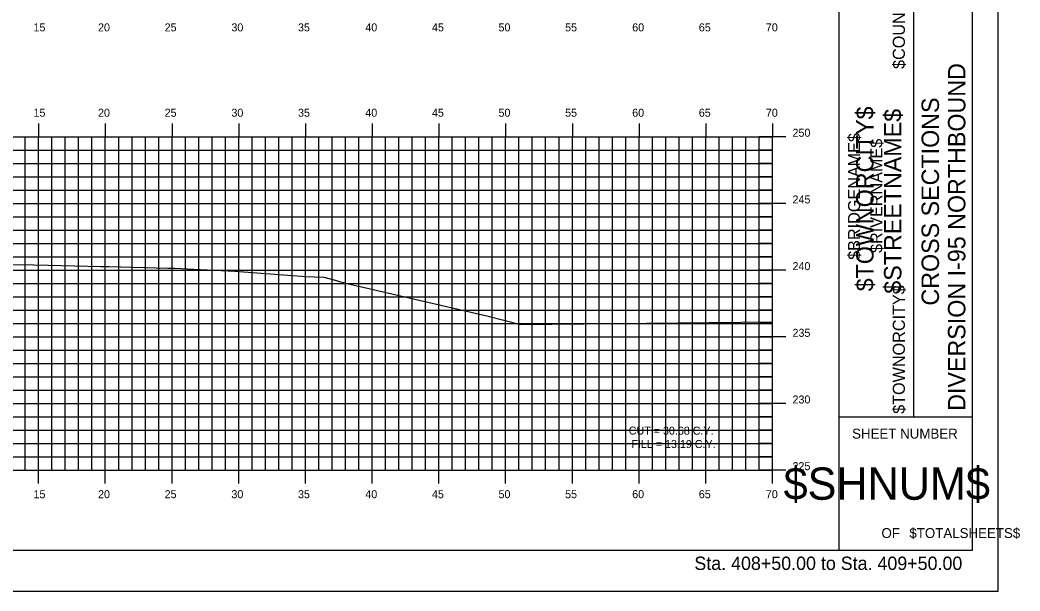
# Model space of a CAD drawing. Extents: x 1160718 to 1173142, y 616002 to 617630.
# Drawn here: x 1167536.7 to 1167611.6, y 616613.9 to 616656.7 of the extents above; entities that cross this region are included whole.
import ezdxf

# ---------------------------------------------------------------- set-up
doc = ezdxf.new("R2010")
doc.units = 0
for name, color, linetype in [('ANNOTATION', 7, 'Continuous'), ('BORDER', 7, 'Continuous'), ('BRIDGE_TITLE', 7, 'Continuous'), ('D_Roadway_Pavement', 7, 'Continuous'), ('D_Roadway_SlopeLines', 7, 'Continuous'), ('H_V ANNOTATION', 7, 'Continuous'), ('HIGHWAY_TITLE', 7, 'Continuous'), ('MAJOR', 7, 'Continuous'), ('MINOR', 7, 'Continuous'), ('PLOT BOUNDARY', 7, 'Continuous'), ('S_Roadway_Centerline', 7, 'Continuous')]:
    doc.layers.add(name, color=color, linetype=linetype)

msp = doc.modelspace()

# ---------------------------------------------------------------- linework, layer by layer
at = {"layer": 'BORDER'}
for p, q in [((1167598.072, 616616.931), (1167598.072, 616721.931)), ((1167608.072, 616616.931), (1167608.072, 616721.931)), ((1167603.663, 616626.931), (1167603.663, 616661.931)), ((1167598.072, 616626.931), (1167608.072, 616626.931)), ((1167448.072, 616616.928), (1167608.072, 616616.928))]:
    msp.add_line(p, q, dxfattribs=at)
at = {"layer": 'D_Roadway_Pavement'}
msp.add_lwpolyline([(1167539.072, 616637.951), (1167539.072, 616637.951)], dxfattribs=at)
msp.add_lwpolyline([(1167539.072, 616637.951), (1167539.072, 616637.951)], dxfattribs=at)
at = {"layer": 'D_Roadway_SlopeLines'}
msp.add_lwpolyline([(1167542.072, 616638.225), (1167542.093, 616638.219)], dxfattribs=at)
at = {"layer": 'MAJOR'}
for p, q in [((1167538.072, 616648.93), (1167538.072, 616647.928)), ((1167543.072, 616648.93), (1167543.072, 616647.928)), ((1167548.072, 616648.93), (1167548.072, 616647.928)), ((1167553.072, 616648.93), (1167553.072, 616647.928)), ((1167558.072, 616648.93), (1167558.072, 616647.928)), ((1167563.072, 616648.93), (1167563.072, 616647.928)), ((1167568.072, 616648.93), (1167568.072, 616647.928)), ((1167573.072, 616648.93), (1167573.072, 616647.928)), ((1167578.072, 616648.93), (1167578.072, 616647.928)), ((1167583.072, 616648.93), (1167583.072, 616647.928)), ((1167588.072, 616648.93), (1167588.072, 616647.928)), ((1167593.072, 616648.93), (1167593.072, 616647.928)), ((1167453.072, 616647.928), (1167593.072, 616647.928)), ((1167453.072, 616647.928), (1167593.072, 616647.928)), ((1167538.072, 616622.928), (1167538.072, 616647.928)), ((1167543.072, 616622.928), (1167543.072, 616647.928)), ((1167548.072, 616622.928), (1167548.072, 616647.928)), ((1167553.072, 616622.928), (1167553.072, 616647.928)), ((1167558.072, 616622.928), (1167558.072, 616647.928)), ((1167563.072, 616622.928), (1167563.072, 616647.928)), ((1167568.072, 616622.928), (1167568.072, 616647.928)), ((1167573.072, 616622.928), (1167573.072, 616647.928)), ((1167578.072, 616622.928), (1167578.072, 616647.928)), ((1167583.072, 616622.928), (1167583.072, 616647.928)), ((1167588.072, 616622.928), (1167588.072, 616647.928)), ((1167594.074, 616647.928), (1167592.07, 616647.928)), ((1167593.072, 616622.928), (1167593.072, 616647.928)), ((1167593.072, 616622.928), (1167593.072, 616647.928)), ((1167453.072, 616642.928), (1167593.072, 616642.928)), ((1167594.074, 616642.928), (1167592.07, 616642.928)), ((1167453.072, 616637.928), (1167593.072, 616637.928)), ((1167594.074, 616637.928), (1167592.07, 616637.928)), ((1167453.072, 616632.928), (1167593.072, 616632.928)), ((1167594.074, 616632.928), (1167592.07, 616632.928)), ((1167453.072, 616627.928), (1167593.072, 616627.928)), ((1167594.074, 616627.928), (1167592.07, 616627.928)), ((1167453.072, 616622.928), (1167593.072, 616622.928)), ((1167453.072, 616622.928), (1167593.072, 616622.928)), ((1167538.072, 616621.926), (1167538.072, 616622.928)), ((1167543.072, 616621.926), (1167543.072, 616622.928)), ((1167548.072, 616621.926), (1167548.072, 616622.928)), ((1167553.072, 616621.926), (1167553.072, 616622.928)), ((1167558.072, 616621.926), (1167558.072, 616622.928)), ((1167563.072, 616621.926), (1167563.072, 616622.928)), ((1167568.072, 616621.926), (1167568.072, 616622.928)), ((1167573.072, 616621.926), (1167573.072, 616622.928)), ((1167578.072, 616621.926), (1167578.072, 616622.928)), ((1167583.072, 616621.926), (1167583.072, 616622.928)), ((1167588.072, 616621.926), (1167588.072, 616622.928)), ((1167594.074, 616622.928), (1167592.07, 616622.928)), ((1167593.072, 616621.926), (1167593.072, 616622.928))]:
    msp.add_line(p, q, dxfattribs=at)
at = {"layer": 'MINOR'}
for p, q in [((1167537.072, 616622.928), (1167537.072, 616647.928)), ((1167539.072, 616622.928), (1167539.072, 616647.928)), ((1167540.072, 616622.928), (1167540.072, 616647.928)), ((1167541.072, 616622.928), (1167541.072, 616647.928)), ((1167542.072, 616622.928), (1167542.072, 616647.928)), ((1167544.072, 616622.928), (1167544.072, 616647.928)), ((1167545.072, 616622.928), (1167545.072, 616647.928)), ((1167546.072, 616622.928), (1167546.072, 616647.928)), ((1167547.072, 616622.928), (1167547.072, 616647.928)), ((1167549.072, 616622.928), (1167549.072, 616647.928)), ((1167550.072, 616622.928), (1167550.072, 616647.928)), ((1167551.072, 616622.928), (1167551.072, 616647.928)), ((1167552.072, 616622.928), (1167552.072, 616647.928)), ((1167554.072, 616622.928), (1167554.072, 616647.928)), ((1167555.072, 616622.928), (1167555.072, 616647.928)), ((1167556.072, 616622.928), (1167556.072, 616647.928)), ((1167557.072, 616622.928), (1167557.072, 616647.928)), ((1167559.072, 616622.928), (1167559.072, 616647.928)), ((1167560.072, 616622.928), (1167560.072, 616647.928)), ((1167561.072, 616622.928), (1167561.072, 616647.928)), ((1167562.072, 616622.928), (1167562.072, 616647.928)), ((1167564.072, 616622.928), (1167564.072, 616647.928)), ((1167565.072, 616622.928), (1167565.072, 616647.928)), ((1167566.072, 616622.928), (1167566.072, 616647.928)), ((1167567.072, 616622.928), (1167567.072, 616647.928)), ((1167569.072, 616622.928), (1167569.072, 616647.928)), ((1167570.072, 616622.928), (1167570.072, 616647.928)), ((1167571.072, 616622.928), (1167571.072, 616647.928)), ((1167572.072, 616622.928), (1167572.072, 616647.928)), ((1167574.072, 616622.928), (1167574.072, 616647.928)), ((1167575.072, 616622.928), (1167575.072, 616647.928)), ((1167576.072, 616622.928), (1167576.072, 616647.928)), ((1167577.072, 616622.928), (1167577.072, 616647.928)), ((1167579.072, 616622.928), (1167579.072, 616647.928)), ((1167580.072, 616622.928), (1167580.072, 616647.928)), ((1167581.072, 616622.928), (1167581.072, 616647.928)), ((1167582.072, 616622.928), (1167582.072, 616647.928)), ((1167584.072, 616622.928), (1167584.072, 616647.928)), ((1167585.072, 616622.928), (1167585.072, 616647.928)), ((1167586.072, 616622.928), (1167586.072, 616647.928)), ((1167587.072, 616622.928), (1167587.072, 616647.928)), ((1167589.072, 616622.928), (1167589.072, 616647.928)), ((1167590.072, 616622.928), (1167590.072, 616647.928)), ((1167591.072, 616622.928), (1167591.072, 616647.928)), ((1167592.072, 616622.928), (1167592.072, 616647.928)), ((1167453.072, 616646.928), (1167593.072, 616646.928)), ((1167593.072, 616646.928), (1167592.07, 616646.928)), ((1167453.072, 616645.928), (1167593.072, 616645.928)), ((1167593.072, 616645.928), (1167592.07, 616645.928)), ((1167453.072, 616644.928), (1167593.072, 616644.928)), ((1167593.072, 616644.928), (1167592.07, 616644.928)), ((1167453.072, 616643.928), (1167593.072, 616643.928)), ((1167593.072, 616643.928), (1167592.07, 616643.928)), ((1167453.072, 616641.928), (1167593.072, 616641.928)), ((1167593.072, 616641.928), (1167592.07, 616641.928)), ((1167453.072, 616640.928), (1167593.072, 616640.928)), ((1167593.072, 616640.928), (1167592.07, 616640.928)), ((1167453.072, 616639.928), (1167593.072, 616639.928)), ((1167593.072, 616639.928), (1167592.07, 616639.928)), ((1167453.072, 616638.928), (1167593.072, 616638.928)), ((1167593.072, 616638.928), (1167592.07, 616638.928)), ((1167453.072, 616636.928), (1167593.072, 616636.928)), ((1167593.072, 616636.928), (1167592.07, 616636.928)), ((1167453.072, 616635.928), (1167593.072, 616635.928)), ((1167593.072, 616635.928), (1167592.07, 616635.928)), ((1167453.072, 616634.928), (1167593.072, 616634.928)), ((1167593.072, 616634.928), (1167592.07, 616634.928)), ((1167453.072, 616633.928), (1167593.072, 616633.928)), ((1167593.072, 616633.928), (1167592.07, 616633.928)), ((1167453.072, 616631.928), (1167593.072, 616631.928)), ((1167593.072, 616631.928), (1167592.07, 616631.928)), ((1167453.072, 616630.928), (1167593.072, 616630.928)), ((1167593.072, 616630.928), (1167592.07, 616630.928)), ((1167453.072, 616629.928), (1167593.072, 616629.928)), ((1167593.072, 616629.928), (1167592.07, 616629.928)), ((1167453.072, 616628.928), (1167593.072, 616628.928)), ((1167593.072, 616628.928), (1167592.07, 616628.928)), ((1167453.072, 616626.928), (1167593.072, 616626.928)), ((1167593.072, 616626.928), (1167592.07, 616626.928)), ((1167453.072, 616625.928), (1167593.072, 616625.928)), ((1167593.072, 616625.928), (1167592.07, 616625.928)), ((1167453.072, 616624.928), (1167593.072, 616624.928)), ((1167593.072, 616624.928), (1167592.07, 616624.928)), ((1167453.072, 616623.928), (1167593.072, 616623.928)), ((1167593.072, 616623.928), (1167592.07, 616623.928))]:
    msp.add_line(p, q, dxfattribs=at)
at = {"layer": 'PLOT BOUNDARY'}
msp.add_lwpolyline([(1167439.979, 616613.869), (1167609.979, 616613.869), (1167609.979, 616723.869), (1167439.979, 616723.869)], close=True, dxfattribs=at)
at = {"layer": 'S_Roadway_Centerline'}
msp.add_lwpolyline([(1167534.231, 616638.363), (1167537.712, 616638.314), (1167538.8, 616638.291), (1167542.736, 616638.206), (1167543.369, 616638.19), (1167547.761, 616638.084), (1167548.262, 616638.074), (1167548.278, 616638.074), (1167549.698, 616638.002), (1167552.786, 616637.845), (1167557.077, 616637.521), (1167557.811, 616637.463), (1167558.059, 616637.456), (1167559.443, 616637.41), (1167560.388, 616637.149), (1167560.444, 616637.133), (1167561.178, 616636.933), (1167562.495, 616636.613), (1167571.655, 616634.498), (1167574.203, 616633.847), (1167581.278, 616633.921), (1167593.072, 616634.055)], dxfattribs=at)

# ---------------------------------------------------------------- texts
at = {"layer": 'ANNOTATION'}
for s, p in [('CUT = 30.68 C.Y.', (1167582.299, 616625.597)), ('FILL = 13.19 C.Y.', (1167582.496, 616624.595))]:
    msp.add_text(s, height=0.6, rotation=359.92408, dxfattribs=at).set_placement(p)
at = {"layer": 'BORDER'}
for s, height, rotation, p in [('DIVERSION I-95 NORTHBOUND  ', 1.30428, 90, (1167607.526, 616627.379)), ('CROSS SECTIONS', 1.30428, 90, (1167605.548, 616635.27)), ('SHEET NUMBER', 0.74527, 360, (1167599.038, 616625.295)), ('$SHNUM$', 2.4194, 360, (1167593.905, 616620.711)), ('OF', 0.7453, 360, (1167601.239, 616617.841)), ('$TOTALSHEETS$', 0.74527, 360, (1167603.329, 616617.841))]:
    msp.add_text(s, height=height, rotation=rotation, dxfattribs=at).set_placement(p)
at = {"layer": 'BRIDGE_TITLE'}
for s, height, p in [('$COUNTY$', 0.9072, (1167602.992, 616653.011)), ('$BRIDGENAME$', 0.90716, (1167599.638, 616638.7)), ('$RIVERNAME$', 0.90716, (1167601.315, 616639.214)), ('$TOWNORCITY$', 0.90716, (1167602.992, 616627.152))]:
    msp.add_text(s, height=height, rotation=90, dxfattribs=at).set_placement(p)
at = {"layer": 'H_V ANNOTATION'}
for s, height, p in [('15', 0.6, (1167537.689, 616655.828)), ('20', 0.6, (1167542.526, 616655.828)), ('25', 0.6, (1167547.518, 616655.828)), ('30', 0.6, (1167552.521, 616655.828)), ('35', 0.6, (1167557.513, 616655.828)), ('40', 0.6, (1167562.558, 616655.828)), ('45', 0.6, (1167567.55, 616655.828)), ('50', 0.6, (1167572.537, 616655.828)), ('55', 0.6, (1167577.529, 616655.828)), ('60', 0.6, (1167582.558, 616655.828)), ('65', 0.6, (1167587.55, 616655.828)), ('70', 0.6, (1167592.574, 616655.828)), ('15', 0.6, (1167537.689, 616649.428)), ('20', 0.6, (1167542.526, 616649.428)), ('25', 0.6, (1167547.518, 616649.428)), ('30', 0.6, (1167552.521, 616649.428)), ('35', 0.6, (1167557.513, 616649.428)), ('40', 0.6, (1167562.558, 616649.428)), ('45', 0.6, (1167567.55, 616649.428)), ('50', 0.6, (1167572.537, 616649.428)), ('55', 0.6, (1167577.529, 616649.428)), ('60', 0.6, (1167582.558, 616649.428)), ('65', 0.6, (1167587.55, 616649.428)), ('70', 0.6, (1167592.574, 616649.428)), ('250', 0.6, (1167594.572, 616647.928)), ('245', 0.6, (1167594.572, 616642.928)), ('240', 0.6, (1167594.572, 616637.928)), ('235', 0.6, (1167594.572, 616632.928)), ('230', 0.6, (1167594.572, 616627.928)), ('225', 0.6, (1167594.572, 616622.928)), ('15', 0.6, (1167537.689, 616620.828)), ('20', 0.6, (1167542.526, 616620.828)), ('25', 0.6, (1167547.518, 616620.828)), ('30', 0.6, (1167552.521, 616620.828)), ('35', 0.6, (1167557.513, 616620.828)), ('40', 0.6, (1167562.558, 616620.828)), ('45', 0.6, (1167567.55, 616620.828)), ('50', 0.6, (1167572.537, 616620.828)), ('55', 0.6, (1167577.529, 616620.828)), ('60', 0.6, (1167582.558, 616620.828)), ('65', 0.6, (1167587.55, 616620.828)), ('70', 0.6, (1167592.574, 616620.828)), ('Sta. 408+50.00 to Sta. 409+50.00', 1.0002, (1167587.218, 616615.448))]:
    msp.add_text(s, height=height, dxfattribs=at).set_placement(p)
at = {"layer": 'HIGHWAY_TITLE'}
for s, p in [('$TOWNORCITY$', (1167600.645, 616636.34)), ('$STREETNAME$', (1167602.732, 616636.16))]:
    msp.add_text(s, height=1.30428, rotation=90, dxfattribs=at).set_placement(p)

doc.saveas('drawing.dxf')
